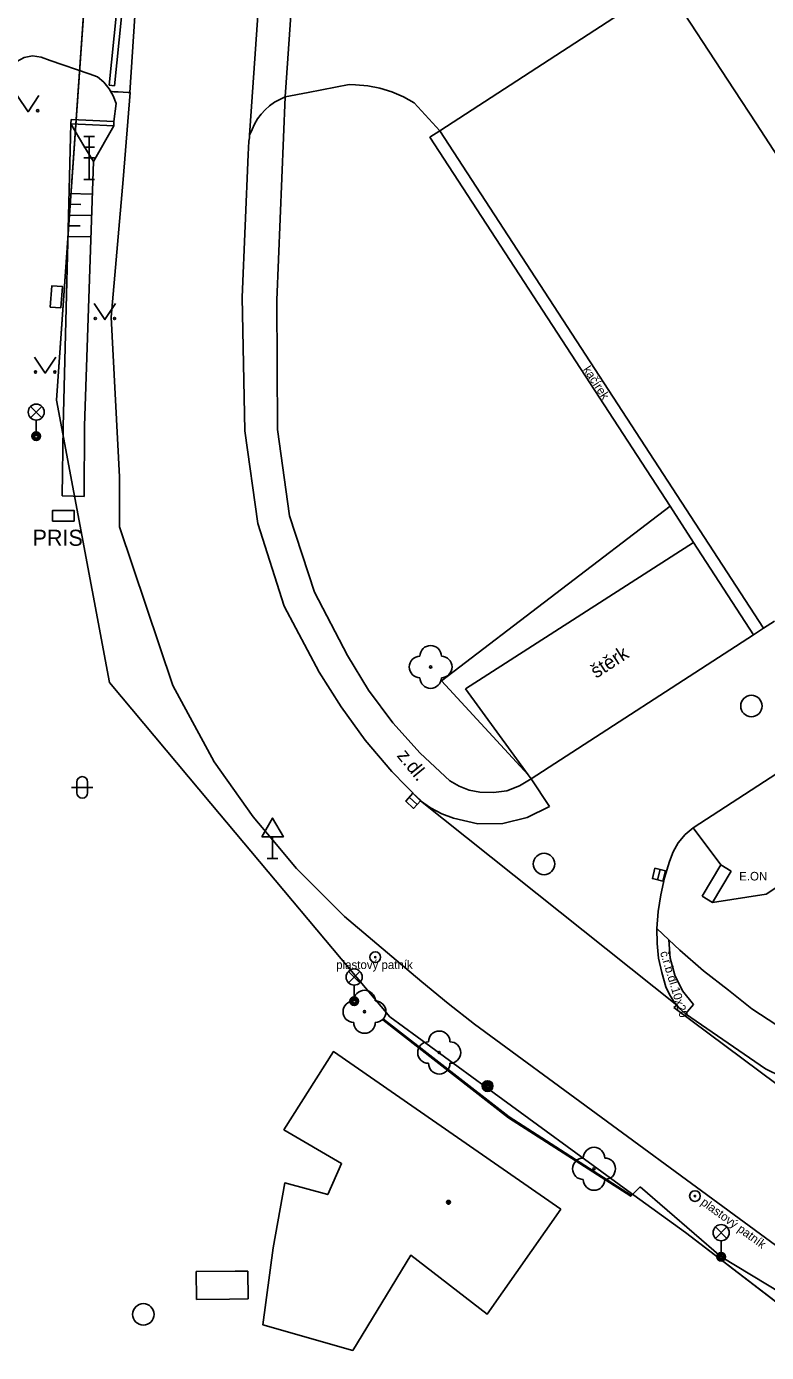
# Model space of a CAD drawing. Extents: x -598233 to -596890, y -1157848 to -1156431.
# Drawn here: x -598063.7 to -598029.2, y -1156812.1 to -1156750.3 of the extents above; entities that cross this region are included whole.
import ezdxf

# ---------------------------------------------------------------- set-up
doc = ezdxf.new("R2010")
doc.units = 0
for name, color, linetype in [('Level 10', 7, 'Continuous'), ('Level 11', 7, 'Continuous'), ('Level 14', 7, 'Continuous'), ('Level 15', 7, 'Continuous'), ('Level 21', 7, 'Continuous'), ('Level 22', 7, 'Continuous'), ('Level 24', 7, 'Continuous'), ('Level 25', 7, 'Continuous'), ('Level 27', 7, 'Continuous'), ('Level 33', 7, 'Continuous'), ('Level 34', 7, 'Continuous'), ('Level 36', 7, 'Continuous'), ('Level 39', 7, 'Continuous'), ('Level 40', 7, 'Continuous'), ('Level 41', 7, 'Continuous'), ('Level 42', 7, 'Continuous'), ('Level 5', 7, 'Continuous'), ('Level 7', 7, 'Continuous'), ('Vrstva 54', 7, 'Continuous'), ('Vrstva 60', 7, 'Continuous')]:
    doc.layers.add(name, color=color, linetype=linetype)

msp = doc.modelspace()

# ---------------------------------------------------------------- linework, layer by layer
at = {"layer": 'Level 10'}
for points in [[(-598056.25, -1156712.35), (-598058.3735, -1156745.3236), (-598058.893, -1156753.3904)], [(-598054.98, -1156784.55), (-598056.9, -1156781), (-598059.38, -1156773.62), (-598059.38, -1156771.29), (-598059.77, -1156763.86), (-598059.2171, -1156757.4479), (-598058.89, -1156753.39)], [(-598044.46, -1156755.18), (-598045.65, -1156753.88), (-598046.16, -1156753.6), (-598046.69, -1156753.37), (-598047.25, -1156753.2), (-598047.82, -1156753.09), (-598048.39, -1156753.04), (-598048.69, -1156753.03), (-598050.5941, -1156753.3941), (-598051.67, -1156753.6)], [(-598053.32, -1156755.38), (-598053.21, -1156755.12), (-598053.1, -1156754.87), (-598052.96, -1156754.63), (-598052.79, -1156754.41), (-598052.6, -1156754.2), (-598052.39, -1156754.02), (-598052.16, -1156753.85), (-598051.92, -1156753.72), (-598051.67, -1156753.6)], [(-598053.54, -1156769.14), (-598053.67, -1156762.93), (-598053.395, -1156756.29), (-598053.36, -1156755.66), (-598053.33, -1156755.51), (-598053.32, -1156755.38)], [(-598052.9343, -1156773.4532), (-598053.54, -1156769.14)], [(-598051.71, -1156777.31), (-598052.9343, -1156773.4532)], [(-598050.08, -1156780.38), (-598051.71, -1156777.31)], [(-598029.85, -1156778.64), (-598040.21, -1156785.35)], [(-598029.39, -1156778.34), (-598029.85, -1156778.64)], [(-598045.37, -1156786.37), (-598046.7, -1156785), (-598047.94, -1156783.54), (-598049.06, -1156782), (-598050.08, -1156780.38)], [(-598032.66, -1156787.63), (-598025.76, -1156783.14)], [(-598046.5, -1156793.79), (-598048.9, -1156791.75), (-598051.13, -1156789.52), (-598052.24, -1156788.21), (-598053.16, -1156787.12), (-598054.98, -1156784.55)], [(-598040.21, -1156785.35), (-598039.36, -1156786.63)], [(-598045.37, -1156786.37), (-598044.89, -1156786.69)], [(-598044.89, -1156786.69), (-598044.37, -1156786.97)], [(-598040.4, -1156787.15), (-598039.36, -1156786.63)], [(-598044.37, -1156786.97), (-598043.83, -1156787.18)], [(-598040.4, -1156787.15), (-598041.53, -1156787.43), (-598042.69, -1156787.44), (-598043.83, -1156787.18)], [(-598033.77, -1156789.2), (-598033.6, -1156788.74), (-598033.36, -1156788.32), (-598033.04, -1156787.94), (-598032.66, -1156787.63)], [(-598034.35, -1156792.32), (-598034.29, -1156791.53), (-598034.17, -1156790.74), (-598034, -1156789.96), (-598033.77, -1156789.2)], [(-598034.13, -1156794.37), (-598034.27, -1156793.7), (-598034.34, -1156793.01), (-598034.35, -1156792.32)], [(-598042.84, -1156796.77), (-598044.08, -1156795.8), (-598045.3, -1156794.8), (-598046.5, -1156793.79)], [(-598034.13, -1156794.37), (-598033.93, -1156795.03)], [(-598033.02, -1156796.29), (-598033.31, -1156796.03), (-598033.43, -1156795.88), (-598033.56, -1156795.72), (-598033.77, -1156795.39), (-598033.93, -1156795.03)], [(-598033.43, -1156795.88), (-598033.56, -1156796)], [(-598042.84, -1156796.77), (-598025.84, -1156809.24)], [(-598033.02, -1156796.29), (-598029.3, -1156798.85)], [(-598026.98, -1156799.85), (-598027.77, -1156799.55), (-598028.54, -1156799.22), (-598029.3, -1156798.85)]]:
    msp.add_lwpolyline(points, dxfattribs=at)
at = {"layer": 'Level 11'}
for points in [[(-598051.67, -1156753.6), (-598051.11, -1156745.55), (-598049.94, -1156728.56), (-598049.93, -1156728.47), (-598049.08, -1156716.12)], [(-598052.43, -1156742.44), (-598053.32, -1156755.38)], [(-598059.87, -1156753.05), (-598059.07, -1156745.24)], [(-598058.82, -1156745.27), (-598058.94, -1156746.49), (-598059.62, -1156753.08)], [(-598064.44, -1156752.25), (-598064.17, -1156751.95), (-598063.82, -1156751.76), (-598063.43, -1156751.69), (-598063.03, -1156751.75)], [(-598063.03, -1156751.75), (-598062.61, -1156751.9), (-598060.8, -1156752.53)], [(-598063.03, -1156751.75), (-598062.61, -1156751.9), (-598060.8, -1156752.53)], [(-598060.8, -1156752.53), (-598060.4, -1156752.67)], [(-598060.4, -1156752.67), (-598060.11, -1156752.92), (-598059.87, -1156753.2199), (-598059.8, -1156753.34), (-598059.68, -1156753.55), (-598059.54, -1156753.9099)], [(-598059.62, -1156753.08), (-598059.87, -1156753.05)], [(-598059.8, -1156753.34), (-598059.64, -1156753.36), (-598059.44, -1156753.37), (-598058.97, -1156753.39), (-598058.89, -1156753.39)], [(-598059.54, -1156753.9099), (-598059.64, -1156754.75)], [(-598051.67, -1156753.6), (-598052.05, -1156763.06), (-598052.02, -1156769.08), (-598051.46, -1156773.11), (-598050.3, -1156776.66), (-598048.76, -1156779.6)], [(-598061.64, -1156754.6599), (-598061.65, -1156754.86)], [(-598059.64, -1156754.75), (-598060.9518, -1156754.6909), (-598061.64, -1156754.6599)], [(-598059.64, -1156754.75), (-598060.9518, -1156754.6909), (-598061.64, -1156754.6599)], [(-598059.65, -1156754.95), (-598059.64, -1156754.75)], [(-598061.65, -1156754.86), (-598060.9658, -1156754.8908), (-598059.65, -1156754.95)], [(-598061.65, -1156754.86), (-598061.0353, -1156755.8842), (-598060.6, -1156756.61)], [(-598061.65, -1156754.86), (-598060.9658, -1156754.8908), (-598059.65, -1156754.95)], [(-598061.65, -1156754.86), (-598061.0353, -1156755.8842), (-598060.6, -1156756.61)], [(-598060.6, -1156756.61), (-598059.65, -1156754.95)], [(-598044.46, -1156755.18), (-598044.92, -1156755.48), (-598033.74, -1156772.66), (-598032.64, -1156774.35), (-598029.85, -1156778.64)], [(-598062.05, -1156772.17), (-598061.02, -1156772.21)], [(-598062.05, -1156772.17), (-598061.02, -1156772.21)], [(-598043.26, -1156781.16), (-598032.64, -1156774.35)], [(-598043.99, -1156785.44), (-598045.38, -1156784.15), (-598046.65, -1156782.74), (-598047.78, -1156781.22), (-598048.76, -1156779.6)], [(-598040.21, -1156785.35), (-598040.35, -1156785.16), (-598043.26, -1156781.16)], [(-598042.6, -1156785.97), (-598043.09, -1156785.87), (-598043.56, -1156785.69), (-598043.99, -1156785.44)], [(-598040.21, -1156785.35), (-598040.75, -1156785.68), (-598041.34, -1156785.9)], [(-598041.34, -1156785.9), (-598041.97, -1156785.99), (-598042.6, -1156785.97)], [(-598045.37, -1156786.37), (-598033.43, -1156795.88)], [(-598031.01, -1156795.18), (-598032.18, -1156794.29), (-598033.29, -1156793.33), (-598033.79, -1156792.85), (-598034.35, -1156792.32)], [(-598032.65, -1156795.86), (-598033.16, -1156795.21), (-598033.52, -1156794.48), (-598033.74, -1156793.69), (-598033.79, -1156792.85)], [(-598026.25, -1156797.95), (-598027.54, -1156797.44), (-598028.77, -1156796.81), (-598029.93, -1156796.05), (-598031.01, -1156795.18)], [(-598033.56, -1156796), (-598025.59, -1156801.93)], [(-598033.02, -1156796.29), (-598032.65, -1156795.86)], [(-598047.09, -1156796.53), (-598047.12, -1156796.57), (-598041.27, -1156801.13), (-598035.57, -1156804.78), (-598035.54, -1156804.75)], [(-598038.832, -1156805.382), (-598042.262, -1156810.272), (-598045.819, -1156807.524), (-598048.514, -1156811.955), (-598052.698, -1156810.763), (-598052.231, -1156807.175), (-598051.688, -1156804.155), (-598049.68, -1156804.703), (-598049.036, -1156803.261), (-598051.721, -1156801.683), (-598049.419, -1156798.045), (-598038.832, -1156805.382)], [(-598055.81, -1156808.29), (-598053.99, -1156808.27)], [(-598055.79, -1156809.59), (-598055.81, -1156808.29)], [(-598053.99, -1156808.27), (-598053.4099, -1156808.26)], [(-598053.4099, -1156808.26), (-598053.39, -1156809.56)], [(-598054.26, -1156809.57), (-598055.79, -1156809.59)], [(-598053.39, -1156809.56), (-598054.26, -1156809.57)]]:
    msp.add_lwpolyline(points, dxfattribs=at)
at = {"layer": 'Level 14'}
for points in [[(-598061.65, -1156754.86), (-598062.01, -1156768.94), (-598062.05, -1156772.17)], [(-598061.65, -1156754.86), (-598062.01, -1156768.94), (-598062.05, -1156772.17)], [(-598061.02, -1156772.21), (-598061.01, -1156768.92), (-598060.6, -1156756.61)], [(-598033.74, -1156772.66), (-598044.39, -1156780.78)], [(-598044.39, -1156780.78), (-598040.35, -1156785.16)]]:
    msp.add_lwpolyline(points, dxfattribs=at)
at = {"layer": 'Level 15'}
for points in [[(-598060.65, -1156758.13), (-598061.73, -1156758.1)], [(-598060.65, -1156758.13), (-598061.73, -1156758.1)], [(-598060.68, -1156759.12), (-598061.76, -1156759.1)], [(-598060.68, -1156759.12), (-598061.76, -1156759.1)], [(-598061.75, -1156758.6), (-598061.19, -1156758.61)], [(-598061.75, -1156758.6), (-598061.19, -1156758.61)], [(-598061.77, -1156759.6), (-598061.2199, -1156759.61)], [(-598061.77, -1156759.6), (-598061.2199, -1156759.61)], [(-598060.7199, -1156760.12), (-598061.78, -1156760.1)]]:
    msp.add_lwpolyline(points, dxfattribs=at)
at = {"layer": 'Level 21'}
for points in [[(-598032.66, -1156787.63), (-598031.37, -1156789.35)], [(-598029.26, -1156790.71), (-598024.79, -1156787.76)], [(-598031.77, -1156791.1), (-598029.26, -1156790.71)], [(-598035.13, -1156804.34), (-598035.54, -1156804.75)], [(-598035.13, -1156804.34), (-598035.54, -1156804.75)], [(-598031.36, -1156807.6), (-598035.13, -1156804.34)], [(-598026.46, -1156810.56), (-598031.36, -1156807.6)]]:
    msp.add_lwpolyline(points, dxfattribs=at)
at = {"layer": 'Level 22'}
for centre in [(-598044.89, -1156780.14), (-598047.97, -1156796.19), (-598044.49, -1156798.09), (-598037.28, -1156803.5)]:
    msp.add_circle(centre, 0.05, dxfattribs=at)
for centre, start, end in [((-598044.89, -1156779.64), 0, 180), ((-598045.39, -1156780.14), 90, 270), ((-598044.39, -1156780.14), 270, 90), ((-598044.89, -1156780.64), 180, 0), ((-598047.97, -1156795.69), 0, 180), ((-598048.47, -1156796.19), 90, 270), ((-598047.47, -1156796.19), 270, 90), ((-598047.97, -1156796.69), 180, 0), ((-598044.49, -1156797.59), 0, 180), ((-598044.99, -1156798.09), 90, 270), ((-598043.99, -1156798.09), 270, 90), ((-598044.49, -1156798.59), 180, 0), ((-598037.28, -1156803), 0, 180), ((-598037.78, -1156803.5), 90, 270), ((-598036.78, -1156803.5), 270, 90), ((-598037.28, -1156804), 180, 0)]:
    msp.add_arc(centre, 0.5, start, end, dxfattribs=at)
at = {"layer": 'Level 24'}
for points in [[(-598062.1088, -1156763.4275), (-598062.0326, -1156762.4304), (-598062.5312, -1156762.3923), (-598062.6074, -1156763.3894)], [(-598062.5, -1156773.35), (-598061.5, -1156773.35), (-598061.5, -1156772.85), (-598062.5, -1156772.85)]]:
    msp.add_lwpolyline(points, close=True, dxfattribs=at)
for points in [[(-598031.37, -1156789.35), (-598032.25, -1156790.81)], [(-598030.89, -1156789.64), (-598031.37, -1156789.35)], [(-598031.77, -1156791.1), (-598030.89, -1156789.64)], [(-598032.25, -1156790.81), (-598031.77, -1156791.1)]]:
    msp.add_lwpolyline(points, dxfattribs=at)
at = {"layer": 'Level 25'}
for centre, radius in [((-598047.47, -1156793.65), 0.25), ((-598047.47, -1156793.65), 0.0303), ((-598042.24, -1156799.65), 0.25), ((-598042.24, -1156799.65), 0.2), ((-598042.24, -1156799.65), 0.15), ((-598042.24, -1156799.65), 0.1), ((-598042.24, -1156799.65), 0.05), ((-598032.58, -1156804.77), 0.25), ((-598032.58, -1156804.77), 0.0303)]:
    msp.add_circle(centre, radius, dxfattribs=at)
at = {"layer": 'Level 27'}
for p, q in [((-598045.5151, -1156786.5383), (-598045.8849, -1156786.2017)), ((-598034.3197, -1156790.0528), (-598034.2003, -1156789.5672))]:
    msp.add_line(p, q, dxfattribs=at)
for points in [[(-598045.3468, -1156786.3534), (-598045.7166, -1156786.0168), (-598046.0532, -1156786.3866), (-598045.6834, -1156786.7232)], [(-598034.0769, -1156790.1125), (-598033.9575, -1156789.6269), (-598034.4431, -1156789.5075), (-598034.5625, -1156789.9931)]]:
    msp.add_lwpolyline(points, close=True, dxfattribs=at)
for centre in [(-598029.95, -1156781.96), (-598039.61, -1156789.31), (-598058.27, -1156810.28)]:
    msp.add_circle(centre, 0.5, dxfattribs=at)
at = {"layer": 'Level 33'}
for p, q in [((-598061.05, -1156755.44), (-598060.55, -1156755.44)), ((-598060.8, -1156757.44), (-598060.8, -1156755.44)), ((-598061.05, -1156755.94), (-598060.55, -1156755.94)), ((-598061.05, -1156756.44), (-598060.55, -1156756.44)), ((-598061.05, -1156757.44), (-598060.55, -1156757.44)), ((-598063.525, -1156768.54), (-598062.995, -1156768.01)), ((-598063.525, -1156768.01), (-598062.995, -1156768.54)), ((-598063.26, -1156768.65), (-598063.26, -1156769.4)), ((-598048.715, -1156794.84), (-598048.185, -1156794.31)), ((-598048.715, -1156794.31), (-598048.185, -1156794.84)), ((-598048.45, -1156794.95), (-598048.45, -1156795.7)), ((-598031.625, -1156806.74), (-598031.095, -1156806.21)), ((-598031.625, -1156806.21), (-598031.095, -1156806.74)), ((-598031.36, -1156806.85), (-598031.36, -1156807.6))]:
    msp.add_line(p, q, dxfattribs=at)
for centre, radius in [((-598063.26, -1156768.275), 0.375), ((-598063.26, -1156769.4), 0.2), ((-598063.26, -1156769.4), 0.1445), ((-598063.26, -1156769.4), 0.0876), ((-598048.45, -1156794.575), 0.375), ((-598048.45, -1156795.7), 0.2), ((-598048.45, -1156795.7), 0.1445), ((-598048.45, -1156795.7), 0.0876), ((-598031.36, -1156806.475), 0.375), ((-598031.36, -1156807.6), 0.2), ((-598031.36, -1156807.6), 0.1445), ((-598031.36, -1156807.6), 0.0876)]:
    msp.add_circle(centre, radius, dxfattribs=at)
at = {"layer": 'Level 34'}
for p, q in [((-598052.25, -1156788.042), (-598052.25, -1156789.06)), ((-598052.5, -1156789.06), (-598052, -1156789.06))]:
    msp.add_line(p, q, dxfattribs=at)
msp.add_lwpolyline([(-598052.75, -1156788.042), (-598051.75, -1156788.042), (-598052.25, -1156787.176)], close=True, dxfattribs=at)
at = {"layer": 'Level 36'}
for p, q in [((-598061.366, -1156785.496), (-598061.366, -1156785.996)), ((-598060.866, -1156785.496), (-598060.866, -1156785.996)), ((-598061.616, -1156785.746), (-598060.616, -1156785.746))]:
    msp.add_line(p, q, dxfattribs=at)
for points in [[(-598064.14, -1156753.54), (-598063.64, -1156754.29), (-598063.14, -1156753.54)], [(-598060.56, -1156763.2199), (-598060.06, -1156763.9699), (-598059.56, -1156763.2199)], [(-598063.34, -1156765.71), (-598062.84, -1156766.46), (-598062.34, -1156765.71)]]:
    msp.add_lwpolyline(points, dxfattribs=at)
for centre in [(-598063.1908, -1156754.2398), (-598060.5102, -1156763.9197), (-598059.6108, -1156763.9197), (-598063.2902, -1156766.4098), (-598062.3908, -1156766.4098)]:
    msp.add_circle(centre, 0.05, dxfattribs=at)
for centre, start, end in [((-598061.1157, -1156785.4963), 0, 180), ((-598061.1157, -1156785.9963), 180, 0)]:
    msp.add_arc(centre, 0.25, start, end, dxfattribs=at)
at = {"layer": 'Level 39'}
for radius in [0.09, 0.0398]:
    msp.add_circle((-598044.06, -1156805.06), radius, dxfattribs=at)
at = {"layer": 'Level 5'}
for points in [[(-598033.96, -1156748.35), (-598044.46, -1156755.18)], [(-598033.96, -1156748.35), (-598030.76, -1156753.27), (-598029.72, -1156754.86), (-598018.89, -1156771.51)], [(-598044.46, -1156755.18), (-598029.39, -1156778.34)], [(-598028.87, -1156778), (-598029.39, -1156778.34)]]:
    msp.add_lwpolyline(points, dxfattribs=at)
at = {"layer": 'Level 7'}
for points in [[(-598041.24, -1156801.08), (-598047.09, -1156796.53)], [(-598035.54, -1156804.75), (-598041.24, -1156801.08)]]:
    msp.add_lwpolyline(points, dxfattribs=at)
at = {"layer": 'Vrstva 54'}
for p, q in [((-598060.26, -1156738.45), (-598062.32, -1156767.72)), ((-598062.32, -1156767.72), (-598059.85, -1156780.87)), ((-598059.85, -1156780.87), (-598055.12, -1156786.5)), ((-598055.12, -1156786.5), (-598046.79, -1156796.42)), ((-598046.79, -1156796.42), (-598042.33, -1156799.68)), ((-598042.33, -1156799.68), (-598035.7, -1156804.52)), ((-598035.7, -1156804.52), (-598033.02, -1156806.47)), ((-598033.02, -1156806.47), (-598027.61, -1156810.61))]:
    msp.add_line(p, q, dxfattribs=at)
at = {"layer": 'Vrstva 60'}
for points in [[(-598051.82, -1156669.27), (-598056.59, -1156696.84), (-598058.24, -1156716.84), (-598058.5, -1156719.61), (-598060.26, -1156738.45), (-598062.32, -1156767.72), (-598059.85, -1156780.87), (-598055.12, -1156786.5), (-598046.79, -1156796.42), (-598042.33, -1156799.68), (-598035.7, -1156804.52), (-598033.02, -1156806.47), (-598027.61, -1156810.61), (-598025.6, -1156812.15), (-598015.97, -1156821.78), (-598014.05, -1156825.16), (-598009.94, -1156832.4), (-598008.9, -1156844.6), (-598012.47, -1156871.86)], [(-598012.47, -1156871.86), (-598008.9, -1156844.6), (-598009.94, -1156832.4), (-598014.05, -1156825.16), (-598015.97, -1156821.78), (-598025.6, -1156812.15), (-598027.61, -1156810.61), (-598033.02, -1156806.47), (-598035.7, -1156804.52), (-598042.33, -1156799.68), (-598046.79, -1156796.42), (-598055.12, -1156786.5), (-598059.85, -1156780.87), (-598062.32, -1156767.72), (-598060.26, -1156738.45), (-598058.5, -1156719.61), (-598058.24, -1156716.84), (-598056.59, -1156696.84), (-598051.82, -1156669.27)]]:
    msp.add_lwpolyline(points, dxfattribs=at)

# ---------------------------------------------------------------- texts
at = {"layer": 'Level 40'}
for s, height, rotation, p in [('kačírek', 0.4, 303.043043, (-598037.81, -1156766.29)), ('štěrk', 0.65, 32.93046, (-598037.18, -1156780.69)), ('z.dl.', 0.65, 309.241291, (-598046.49, -1156784.28)), ('č.r.b.dl.10x20', 0.4, 287, (-598034.21, -1156793.43))]:
    msp.add_text(s, height=height, rotation=rotation, dxfattribs=at).set_placement(p)
at = {"layer": 'Level 41'}
msp.add_text('PRIS', height=0.75, dxfattribs=at).set_placement((-598063.43, -1156774.5))
at = {"layer": 'Level 42'}
for s, p in [('E.ON', (-598030.52, -1156790.08)), ('plastový patník', (-598049.29, -1156794.2))]:
    msp.add_text(s, height=0.4, dxfattribs=at).set_placement(p)
msp.add_text('plastový patník', height=0.4, rotation=324, dxfattribs=at).set_placement((-598032.34, -1156805.14))

doc.saveas('drawing.dxf')
